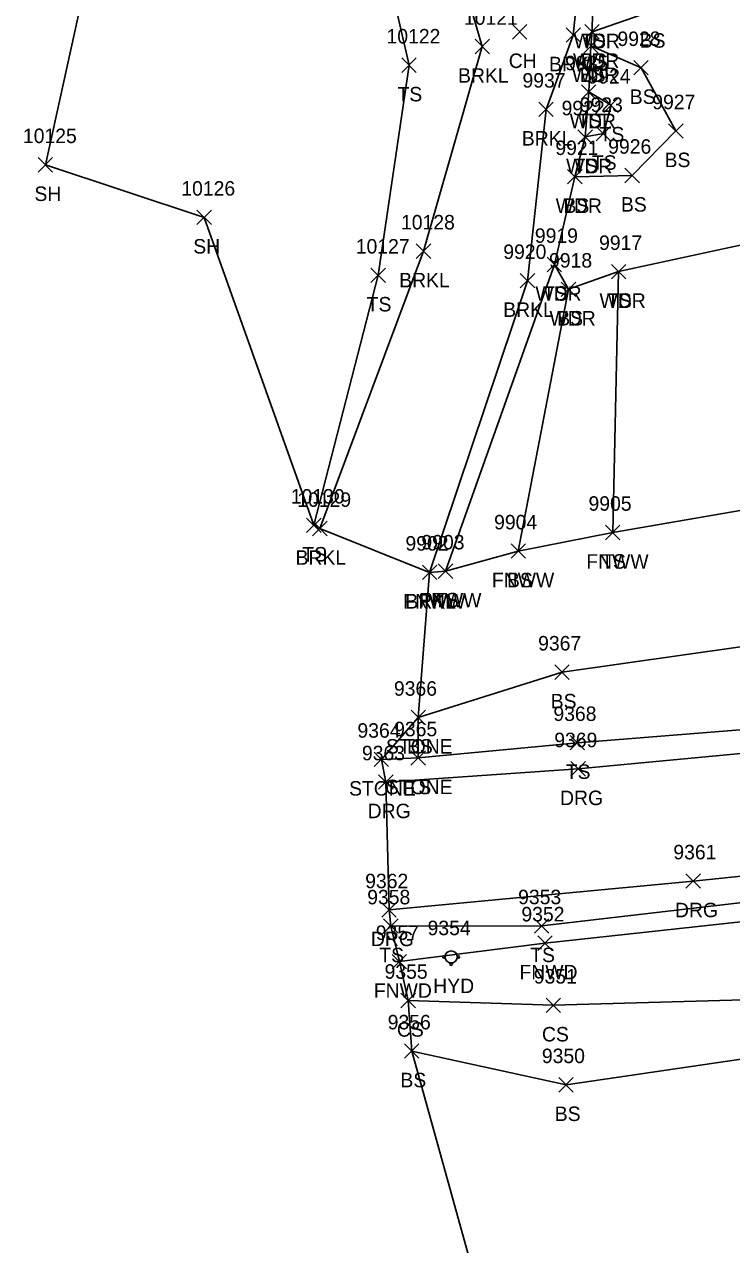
# Model space of a CAD drawing. Extents: x 1439173 to 1457902, y 641926 to 659889.
# Drawn here: x 1448043.8 to 1448141.5, y 646563.1 to 646731.6 of the extents above; entities that cross this region are included whole.
import ezdxf

# ---------------------------------------------------------------- set-up
doc = ezdxf.new("R2010")
doc.units = 0
for name, color, linetype in [('L_A', 7, 'Continuous'), ('L_I', 7, 'Continuous'), ('L_TIC', 7, 'Continuous'), ('LASF', 7, 'Continuous'), ('LAWA', 7, 'Continuous'), ('LAWE', 7, 'Continuous'), ('LELB', 7, 'Continuous'), ('LFNC', 7, 'Continuous'), ('LSOGP', 7, 'Continuous'), ('R_A', 7, 'Continuous'), ('R_I', 7, 'Continuous'), ('R_TIC', 7, 'Continuous'), ('RDG', 7, 'Continuous'), ('U_A', 7, 'Continuous'), ('U_I', 7, 'Continuous'), ('UWFH', 7, 'Continuous')]:
    doc.layers.add(name, color=color, linetype=linetype)

msp = doc.modelspace()

# ---------------------------------------------------------------- linework, layer by layer
at = {"layer": 'L_TIC'}
for points in [[(1448111.26, 646729.62), (1448113.26, 646731.62)], [(1448113.26, 646729.62), (1448111.26, 646731.62)], [(1448118.67, 646729.17), (1448120.67, 646731.17)], [(1448120.67, 646729.17), (1448118.67, 646731.17)], [(1448121.26, 646729.64), (1448123.26, 646731.64)], [(1448123.26, 646729.64), (1448121.26, 646731.64)], [(1448121.26, 646729.64), (1448123.26, 646731.64)], [(1448123.26, 646729.64), (1448121.26, 646731.64)], [(1448106.1, 646727.59), (1448108.1, 646729.59)], [(1448108.1, 646727.59), (1448106.1, 646729.59)], [(1448121.11, 646727.68), (1448123.11, 646729.68)], [(1448123.11, 646727.68), (1448121.11, 646729.68)], [(1448121.11, 646727.68), (1448123.11, 646729.68)], [(1448123.11, 646727.68), (1448121.11, 646729.68)], [(1448095.98, 646725.01), (1448097.98, 646727.01)], [(1448097.98, 646725.01), (1448095.98, 646727.01)], [(1448128.03, 646724.66), (1448130.03, 646726.66)], [(1448130.03, 646724.66), (1448128.03, 646726.66)], [(1448120.8, 646721.31), (1448122.8, 646723.31)], [(1448122.8, 646721.31), (1448120.8, 646723.31)], [(1448120.8, 646721.31), (1448122.8, 646723.31)], [(1448122.8, 646721.31), (1448120.8, 646723.31)], [(1448114.91, 646718.91), (1448116.91, 646720.91)], [(1448116.91, 646718.91), (1448114.91, 646720.91)], [(1448123.89, 646719.48), (1448125.89, 646721.48)], [(1448125.89, 646719.48), (1448123.89, 646721.48)], [(1448122.82, 646715.56), (1448124.82, 646717.56)], [(1448124.82, 646715.56), (1448122.82, 646717.56)], [(1448132.84, 646715.93), (1448134.84, 646717.93)], [(1448134.84, 646715.93), (1448132.84, 646717.93)], [(1448120.31, 646715.09), (1448122.31, 646717.09)], [(1448122.31, 646715.09), (1448120.31, 646717.09)], [(1448120.31, 646715.09), (1448122.31, 646717.09)], [(1448122.31, 646715.09), (1448120.31, 646717.09)], [(1448045.74, 646711.25), (1448047.74, 646713.25)], [(1448047.74, 646711.25), (1448045.74, 646713.25)], [(1448118.88, 646709.6), (1448120.88, 646711.6)], [(1448120.88, 646709.6), (1448118.88, 646711.6)], [(1448118.88, 646709.6), (1448120.88, 646711.6)], [(1448120.88, 646709.6), (1448118.88, 646711.6)], [(1448126.81, 646709.78), (1448128.81, 646711.78)], [(1448128.81, 646709.78), (1448126.81, 646711.78)], [(1448067.68, 646703.99), (1448069.68, 646705.99)], [(1448069.68, 646703.99), (1448067.68, 646705.99)], [(1448097.97, 646699.32), (1448099.97, 646701.32)], [(1448099.97, 646699.32), (1448097.97, 646701.32)], [(1448116.06, 646697.47), (1448118.06, 646699.47)], [(1448118.06, 646697.47), (1448116.06, 646699.47)], [(1448116.06, 646697.47), (1448118.06, 646699.47)], [(1448118.06, 646697.47), (1448116.06, 646699.47)], [(1448091.72, 646695.99), (1448093.72, 646697.99)], [(1448093.72, 646695.99), (1448091.72, 646697.99)], [(1448124.93, 646696.49), (1448126.93, 646698.49)], [(1448126.93, 646696.49), (1448124.93, 646698.49)], [(1448124.93, 646696.49), (1448126.93, 646698.49)], [(1448126.93, 646696.49), (1448124.93, 646698.49)], [(1448112.35, 646695.24), (1448114.35, 646697.24)], [(1448114.35, 646695.24), (1448112.35, 646697.24)], [(1448118.01, 646694.05), (1448120.01, 646696.05)], [(1448120.01, 646694.05), (1448118.01, 646696.05)], [(1448118.01, 646694.05), (1448120.01, 646696.05)], [(1448120.01, 646694.05), (1448118.01, 646696.05)], [(1448082.82, 646661.45), (1448084.82, 646663.45)], [(1448084.82, 646661.45), (1448082.82, 646663.45)], [(1448083.65, 646661), (1448085.65, 646663)], [(1448085.65, 646661), (1448083.65, 646663)], [(1448124.11, 646660.46), (1448126.11, 646662.46)], [(1448126.11, 646660.46), (1448124.11, 646662.46)], [(1448124.11, 646660.46), (1448126.11, 646662.46)], [(1448126.11, 646660.46), (1448124.11, 646662.46)], [(1448111.07, 646657.89), (1448113.07, 646659.89)], [(1448113.07, 646657.89), (1448111.07, 646659.89)], [(1448111.07, 646657.89), (1448113.07, 646659.89)], [(1448113.07, 646657.89), (1448111.07, 646659.89)], [(1448098.82, 646654.95), (1448100.82, 646656.95)], [(1448100.82, 646654.95), (1448098.82, 646656.95)], [(1448098.82, 646654.95), (1448100.82, 646656.95)], [(1448100.82, 646654.95), (1448098.82, 646656.95)], [(1448101.02, 646655.12), (1448103.02, 646657.12)], [(1448103.02, 646655.12), (1448101.02, 646657.12)], [(1448101.02, 646655.12), (1448103.02, 646657.12)], [(1448103.02, 646655.12), (1448101.02, 646657.12)], [(1448117.11, 646641.16), (1448119.11, 646643.16)], [(1448119.11, 646641.16), (1448117.11, 646643.16)], [(1448097.25, 646634.91), (1448099.25, 646636.91)], [(1448099.25, 646634.91), (1448097.25, 646636.91)], [(1448097.25, 646634.91), (1448099.25, 646636.91)], [(1448099.25, 646634.91), (1448097.25, 646636.91)], [(1448119.23, 646631.42), (1448121.23, 646633.42)], [(1448121.23, 646631.42), (1448119.23, 646633.42)], [(1448092.16, 646629.11), (1448094.16, 646631.11)], [(1448094.16, 646629.11), (1448092.16, 646631.11)], [(1448097.23, 646629.31), (1448099.23, 646631.31)], [(1448099.23, 646629.31), (1448097.23, 646631.31)], [(1448097.23, 646629.31), (1448099.23, 646631.31)], [(1448099.23, 646629.31), (1448097.23, 646631.31)], [(1448093.46, 646606.09), (1448095.46, 646608.09)], [(1448095.46, 646606.09), (1448093.46, 646608.09)], [(1448114.31, 646606.11), (1448116.31, 646608.11)], [(1448116.31, 646606.11), (1448114.31, 646608.11)], [(1448114.76, 646603.73), (1448116.76, 646605.73)], [(1448116.76, 646603.73), (1448114.76, 646605.73)], [(1448094.65, 646601.18), (1448096.65, 646603.18)], [(1448096.65, 646601.18), (1448094.65, 646603.18)], [(1448095.86, 646595.81), (1448097.86, 646597.81)], [(1448097.86, 646595.81), (1448095.86, 646597.81)], [(1448115.9, 646595.15), (1448117.9, 646597.15)], [(1448117.9, 646595.15), (1448115.9, 646597.15)], [(1448096.35, 646588.82), (1448098.35, 646590.82)], [(1448098.35, 646588.82), (1448096.35, 646590.82)], [(1448117.67, 646584.16), (1448119.67, 646586.16)], [(1448119.67, 646584.16), (1448117.67, 646586.16)]]:
    msp.add_lwpolyline(points, dxfattribs=at)
at = {"layer": 'LASF'}
msp.add_lwpolyline([(1448093.16, 646630.11), (1448098.23, 646630.31), (1448098.25, 646635.91)], dxfattribs=at)
at = {"layer": 'LAWA'}
msp.add_lwpolyline([(1448183.12, 646741.06), (1448174.83, 646722.49), (1448154.88, 646703.75), (1448125.93, 646697.49), (1448119.01, 646695.05), (1448117.06, 646698.47), (1448119.88, 646710.6), (1448121.31, 646716.09), (1448121.8, 646722.31), (1448122.11, 646728.68), (1448122.26, 646730.64), (1448122.34, 646733.36)], dxfattribs=at)
at = {"layer": 'LAWE'}
for points in [[(1448099.82, 646655.95), (1448113.35, 646696.24), (1448115.91, 646719.91), (1448119.67, 646730.17), (1448121.01, 646743.71)], [(1448103.46, 646741.18), (1448107.1, 646728.59), (1448098.97, 646700.32), (1448084.65, 646662)]]:
    msp.add_lwpolyline(points, dxfattribs=at)
at = {"layer": 'LELB'}
for points in [[(1448139.79, 646908.56), (1448134.96, 646901.29), (1448132.17, 646881.34), (1448133.51, 646846.6), (1448129.45, 646833.55), (1448129.99, 646816.23), (1448112.53, 646785.3), (1448100.12, 646768.03), (1448093.72, 646751.99), (1448093.53, 646740.96), (1448096.98, 646726.01), (1448092.72, 646696.99), (1448083.82, 646662.45)], [(1448122.26, 646730.64), (1448130.4, 646733.43), (1448134.59, 646740.71), (1448133.18, 646750.73), (1448126.23, 646754.32), (1448118.56, 646753.05)], [(1448119.88, 646710.6), (1448127.81, 646710.78), (1448133.84, 646716.93), (1448129.03, 646725.66), (1448122.11, 646728.68)], [(1448121.31, 646716.09), (1448123.82, 646716.56), (1448124.89, 646720.48), (1448121.8, 646722.31)], [(1448102.02, 646656.12), (1448117.06, 646698.47)], [(1448125.11, 646661.46), (1448125.93, 646697.49)], [(1448112.07, 646658.89), (1448119.01, 646695.05)], [(1448098.23, 646630.31), (1448120.23, 646632.42), (1448150.79, 646634.85), (1448163.88, 646636.49), (1448185.32, 646643.7), (1448193.09, 646644.53), (1448204.5, 646654.99), (1448211.78, 646670.71), (1448221.02, 646679.97)], [(1448098.25, 646635.91), (1448118.11, 646642.16), (1448151.19, 646646.86), (1448174.43, 646656.41), (1448181.19, 646670.55)], [(1448167.93, 646613.13), (1448146.99, 646610.82), (1448115.31, 646607.11), (1448094.46, 646607.09)], [(1448192.09, 646611), (1448185.74, 646608.46), (1448178.95, 646600.99), (1448148.15, 646597.04), (1448116.9, 646596.15), (1448096.86, 646596.81)], [(1448225.41, 646544.07), (1448204.61, 646549.65), (1448183.78, 646561.69), (1448175.26, 646590.86), (1448147.88, 646589.44), (1448118.67, 646585.16), (1448097.35, 646589.82)]]:
    msp.add_lwpolyline(points, dxfattribs=at)
at = {"layer": 'LFNC'}
for points in [[(1448099.82, 646655.95), (1448102.02, 646656.12), (1448112.07, 646658.89), (1448125.11, 646661.46), (1448146.72, 646665.17), (1448181.19, 646670.55), (1448193.45, 646673.01), (1448200.73, 646682.46), (1448197.31, 646702.04), (1448191.65, 646739.49), (1448183.01, 646786), (1448178.86, 646809.45), (1448173.13, 646841), (1448169.61, 646862.71), (1448166.95, 646881.82), (1448157.08, 646891.59), (1448153.58, 646895.82), (1448145.42, 646911.6)], [(1448215.45, 646613.05), (1448206, 646617.41), (1448186.84, 646615.02), (1448181.92, 646614.88), (1448167.93, 646613.13), (1448166.6, 646611.81), (1448147.89, 646608.23), (1448115.76, 646604.73), (1448095.65, 646602.18)]]:
    msp.add_lwpolyline(points, dxfattribs=at)
at = {"layer": 'LSOGP'}
msp.add_lwpolyline([(1448117.54, 646517.08), (1448097.35, 646589.82), (1448096.86, 646596.81), (1448095.65, 646602.19), (1448094.46, 646607.09), (1448094.23, 646609.32), (1448093.77, 646626.99), (1448093.16, 646630.11), (1448098.25, 646635.91), (1448099.82, 646655.95), (1448084.65, 646662), (1448083.83, 646662.46), (1448068.69, 646704.99), (1448046.74, 646712.26), (1448052.74, 646739.49)], dxfattribs=at)
at = {"layer": 'R_TIC'}
for points in [[(1448119.35, 646627.8), (1448121.35, 646629.8)], [(1448121.35, 646627.8), (1448119.35, 646629.8)], [(1448092.77, 646625.99), (1448094.77, 646627.99)], [(1448094.77, 646625.99), (1448092.77, 646627.99)], [(1448135.23, 646612.31), (1448137.23, 646614.31)], [(1448137.23, 646612.31), (1448135.23, 646614.31)], [(1448093.22, 646608.32), (1448095.22, 646610.32)], [(1448095.22, 646608.32), (1448093.22, 646610.32)]]:
    msp.add_lwpolyline(points, dxfattribs=at)
at = {"layer": 'RDG'}
for points in [[(1448093.77, 646626.99), (1448120.35, 646628.8), (1448151.11, 646631.73), (1448166.29, 646632.65), (1448188, 646638.95), (1448200.94, 646637.58)], [(1448204.39, 646619.43), (1448181.9, 646617.7), (1448165.38, 646616.33), (1448136.23, 646613.31), (1448094.22, 646609.32)]]:
    msp.add_lwpolyline(points, dxfattribs=at)
at = {"layer": 'UWFH'}
msp.add_line((1448102.8, 646602.83), (1448102.8, 646602.83), dxfattribs=at)
for centre, radius in [((1448101.8, 646602.83), 0.167), ((1448102.8, 646602.83), 0.833), ((1448103.8, 646602.83), 0.167), ((1448102.8, 646601.83), 0.167)]:
    msp.add_circle(centre, radius, dxfattribs=at)

# ---------------------------------------------------------------- texts
at = {"layer": 'L_A'}
for s, p in [('WDR', (1448119.71, 646728.36)), ('TS', (1448120.75, 646728.36)), ('BS', (1448128.84, 646728.43)), ('CH', (1448110.75, 646725.62)), ('BS', (1448120.7, 646725.64)), ('BRKL', (1448116.32, 646725.17)), ('WDR', (1448119.63, 646725.64)), ('BRKL', (1448103.75, 646723.59)), ('WDR', (1448119.47, 646723.68)), ('BS', (1448120.55, 646723.68)), ('TS', (1448095.38, 646721.01)), ('BS', (1448127.47, 646720.66)), ('WDR', (1448119.17, 646717.31)), ('TS', (1448120.21, 646717.31)), ('BRKL', (1448112.56, 646714.91)), ('TS', (1448123.3, 646715.48)), ('WDR', (1448118.67, 646711.09)), ('TS', (1448119.72, 646711.09)), ('TS', (1448122.23, 646711.56)), ('BS', (1448132.28, 646711.93)), ('SH', (1448045.23, 646707.25)), ('WDR', (1448117.24, 646705.6)), ('BS', (1448118.32, 646705.6)), ('BS', (1448126.25, 646705.78)), ('SH', (1448067.17, 646699.99)), ('BRKL', (1448095.62, 646695.32)), ('TS', (1448091.13, 646691.99)), ('WDR', (1448114.43, 646693.47)), ('TS', (1448115.47, 646693.47)), ('WDR', (1448123.29, 646692.49)), ('TS', (1448124.33, 646692.49)), ('BRKL', (1448109.99, 646691.24)), ('WDR', (1448116.38, 646690.05)), ('BS', (1448117.45, 646690.05)), ('BRKL', (1448081.3, 646657)), ('TS', (1448082.23, 646657.45)), ('FNWW', (1448121.46, 646656.46)), ('TS', (1448123.52, 646656.46)), ('FNWW', (1448108.42, 646653.89)), ('BS', (1448110.51, 646653.89)), ('FNWW', (1448096.17, 646650.95)), ('BRKL', (1448096.47, 646650.95)), ('FNWW', (1448098.37, 646651.12)), ('TS', (1448100.43, 646651.12)), ('BS', (1448116.55, 646637.16)), ('STONE', (1448093.79, 646630.91)), ('BS', (1448096.69, 646630.91)), ('TS', (1448118.63, 646627.42)), ('STONE', (1448088.7, 646625.11)), ('STONE', (1448093.77, 646625.31)), ('TS', (1448096.64, 646625.31)), ('TS', (1448092.87, 646602.09)), ('TS', (1448113.72, 646602.11)), ('FNWD', (1448112.23, 646599.73)), ('FNWD', (1448092.11, 646597.18)), ('CS', (1448095.3, 646591.81)), ('CS', (1448115.34, 646591.15)), ('BS', (1448095.79, 646584.82)), ('BS', (1448117.11, 646580.16))]:
    msp.add_text(s, height=2, dxfattribs=at).set_placement(p)
at = {"layer": 'L_I'}
for s, p in [('10121', (1448104.56, 646731.59)), ('10122', (1448093.87, 646729.01)), ('9928', (1448125.77, 646728.66)), ('9925', (1448118.54, 646725.31)), ('9925', (1448118.54, 646725.31)), ('9937', (1448112.65, 646722.91)), ('9924', (1448121.63, 646723.48)), ('9922', (1448118.05, 646719.09)), ('9922', (1448118.05, 646719.09)), ('9923', (1448120.56, 646719.56)), ('9927', (1448130.58, 646719.93)), ('10125', (1448043.64, 646715.25)), ('9921', (1448117.19, 646713.6)), ('9921', (1448117.19, 646713.6)), ('9926', (1448124.49, 646713.78)), ('10126', (1448065.52, 646707.99)), ('10128', (1448095.87, 646703.32)), ('9919', (1448114.36, 646701.47)), ('9919', (1448114.36, 646701.47)), ('9917', (1448123.23, 646700.49)), ('9917', (1448123.23, 646700.49)), ('10127', (1448089.62, 646699.99)), ('9920', (1448110, 646699.24)), ('9918', (1448116.32, 646698.05)), ('9918', (1448116.32, 646698.05)), ('10130', (1448080.64, 646665.45)), ('10129', (1448081.54, 646665)), ('9905', (1448121.77, 646664.46)), ('9905', (1448121.77, 646664.46)), ('9904', (1448108.73, 646661.89)), ('9904', (1448108.73, 646661.89)), ('9902', (1448096.48, 646658.95)), ('9902', (1448096.48, 646658.95)), ('9903', (1448098.69, 646659.12)), ('9903', (1448098.69, 646659.12)), ('9367', (1448114.81, 646645.16)), ('9366', (1448094.89, 646638.91)), ('9366', (1448094.89, 646638.91)), ('9368', (1448116.92, 646635.42)), ('9364', (1448089.85, 646633.11)), ('9365', (1448094.92, 646633.31)), ('9365', (1448094.92, 646633.31)), ('9358', (1448091.2, 646610.09)), ('9353', (1448112.05, 646610.11)), ('9352', (1448112.5, 646607.73)), ('9357', (1448092.39, 646605.18)), ('9355', (1448093.6, 646599.81)), ('9351', (1448114.21, 646599.15)), ('9356', (1448094.03, 646592.82)), ('9350', (1448115.33, 646588.16))]:
    msp.add_text(s, height=2, dxfattribs=at).set_placement(p)
at = {"layer": 'R_A'}
for p in [(1448117.84, 646623.8), (1448091.26, 646621.99), (1448133.72, 646608.31), (1448091.71, 646604.32)]:
    msp.add_text('DRG', height=2, dxfattribs=at).set_placement(p)
at = {"layer": 'R_I'}
for s, p in [('9369', (1448117.04, 646631.8)), ('9363', (1448090.47, 646629.99)), ('9361', (1448133.49, 646616.31)), ('9362', (1448090.92, 646612.32))]:
    msp.add_text(s, height=2, dxfattribs=at).set_placement(p)
at = {"layer": 'U_A'}
msp.add_text('HYD', height=2, dxfattribs=at).set_placement((1448100.32, 646597.83))
at = {"layer": 'U_I'}
msp.add_text('9354', height=2, dxfattribs=at).set_placement((1448099.54, 646605.83))

doc.saveas('drawing.dxf')
